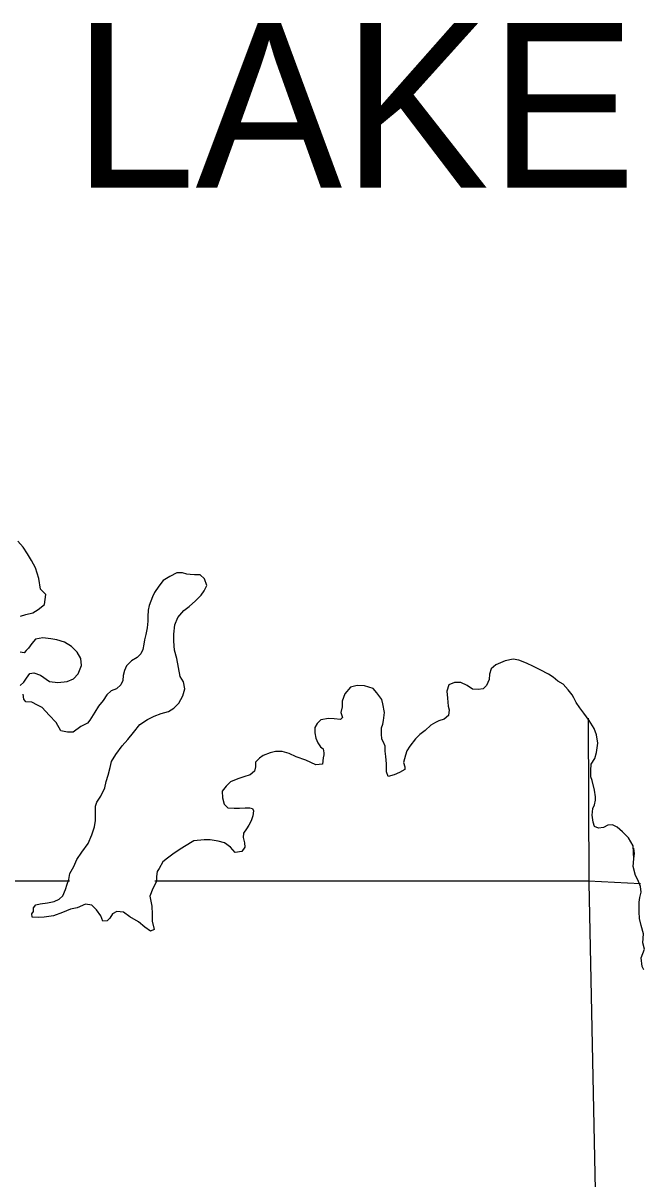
# Model space of a CAD drawing. Extents: x 77230 to 630905, y 790554 to 1662844.
# Drawn here: x 314323 to 318299, y 1578451 to 1585861 of the extents above; entities that cross this region are included whole.
import ezdxf

# ---------------------------------------------------------------- set-up
doc = ezdxf.new("R2010")
doc.units = 0
doc.layers.add('Level 16', color=7, linetype='Continuous')
doc.layers.add('Level 17', color=7, linetype='Continuous')

msp = doc.modelspace()

# ---------------------------------------------------------------- linework, layer by layer
at = {"layer": 'Level 16'}
for points in [[(317947.2, 1581405.7), (317950.9, 1580348.7), (318060.4, 1575059.9), (318066.4, 1574025.8)], [(314620.5, 1580360.6), (312682.4, 1580360.6), (312521.6, 1580359.1)], [(318283.5, 1580342.8), (317948.8, 1580360.7), (315168.1, 1580360.6)]]:
    msp.add_lwpolyline(points, dxfattribs=at)
at = {"layer": 'Level 17'}
for points in [[(314305.6, 1582058.6), (314341.5, 1582068.6), (314385.4, 1582080.5), (314419.4, 1582102.5), (314461.3, 1582134.4), (314469.4, 1582198.4), (314435.5, 1582232.5), (314423.6, 1582300.5), (314401.8, 1582368.5), (314375.9, 1582414.6), (314352, 1582458.6), (314324.2, 1582500.7), (314290.3, 1582538.7)], [(315179.1, 1580356.9), (315155.1, 1580313), (315135, 1580263), (315148.9, 1580198.9), (315150.8, 1580148.9), (315150.8, 1580102.9), (315164.7, 1580048.9), (315140.7, 1580038.9), (315104.8, 1580065), (315063, 1580099.1), (315007.1, 1580131.2), (314967.3, 1580161.2), (314923.4, 1580165.3), (314897.4, 1580151.3), (314879.4, 1580121.4), (314861.4, 1580105.4), (314833.5, 1580103.4), (314821.6, 1580137.5), (314793.7, 1580175.5), (314763.8, 1580205.6), (314723.9, 1580211.6), (314670, 1580189.7), (314628.1, 1580179.8), (314576.2, 1580159.8), (314518.3, 1580137.9), (314458.4, 1580128), (314424.5, 1580126.1), (314380.6, 1580128.2), (314378.6, 1580150.2), (314390.6, 1580166.1), (314390.6, 1580188.1), (314404.6, 1580208.1), (314432.6, 1580214.1), (314480.5, 1580220), (314522.4, 1580229.9), (314554.4, 1580243.9), (314578.3, 1580265.9), (314594.3, 1580305.8), (314606.4, 1580339.8), (314616.4, 1580369.8), (314622.4, 1580407.8), (314648.4, 1580453.8), (314668.5, 1580497.8), (314700.5, 1580545.7), (314740.4, 1580601.7), (314764.5, 1580657.6), (314780.5, 1580707.6), (314786.5, 1580747.6), (314786.6, 1580799.6), (314786.7, 1580841.6), (314796.7, 1580865.6), (314820.7, 1580903.6), (314846.7, 1580957.6), (314856.8, 1580999.6), (314868.8, 1581039.5), (314880.8, 1581087.5), (314890.9, 1581127.5), (314918.9, 1581171.5), (314958.8, 1581227.4), (314994.8, 1581267.4), (315030.8, 1581313.3), (315072.8, 1581363.3), (315120.7, 1581397.2), (315164.6, 1581417.1), (315208.6, 1581435.1), (315256.5, 1581447), (315290.4, 1581469), (315322.4, 1581500.9), (315348.4, 1581548.9), (315360.5, 1581592.9), (315352.5, 1581636.9), (315330.6, 1581672.9), (315320.7, 1581729), (315308.9, 1581787), (315295, 1581841), (315289.1, 1581899), (315289.1, 1581943), (315297.2, 1582003), (315315.2, 1582051), (315353.2, 1582095), (315387.2, 1582120.9), (315429.1, 1582156.9), (315465.1, 1582192.8), (315485.1, 1582220.8), (315501.1, 1582254.8), (315487.2, 1582298.8), (315459.3, 1582322.8), (315423.4, 1582322.9), (315395.4, 1582324.9), (315373.5, 1582327), (315345.6, 1582337), (315309.7, 1582337.1), (315263.7, 1582313.2), (315221.8, 1582287.2), (315193.8, 1582251.3), (315165.8, 1582211.3), (315153.8, 1582183.3), (315131.8, 1582127.3), (315125.7, 1582097.3), (315123.7, 1582057.3), (315123.6, 1582027.3)], [(315123.6, 1582027.3), (315119.6, 1581983.3), (315109.5, 1581941.3), (315101.5, 1581907.3), (315097.5, 1581879.3), (315091.4, 1581845.3), (315077.4, 1581817.4), (315055.4, 1581793.4), (315017.5, 1581773.4), (314985.5, 1581739.5), (314973.5, 1581709.5), (314965.5, 1581677.5), (314963.4, 1581645.5), (314949.4, 1581617.5), (314921.5, 1581593.6), (314887.5, 1581579.6), (314859.6, 1581553.7), (314837.5, 1581517.7), (314807.6, 1581481.7), (314783.6, 1581443.8), (314751.6, 1581391.8), (314735.6, 1581371.8), (314693.6, 1581351.9), (314643.7, 1581316), (314607.8, 1581314), (314565.9, 1581324.1), (314536, 1581376.1), (314490.2, 1581424.2), (314444.4, 1581472.3), (314414.5, 1581488.4), (314378.6, 1581506.4), (314340.7, 1581508.5), (314328.7, 1581526.5), (314322.8, 1581558.5)], [(314304.9, 1581614.6), (314326.9, 1581636.5), (314344.9, 1581660.5), (314366.9, 1581690.5), (314392.8, 1581694.4), (314434.7, 1581680.4), (314492.5, 1581640.3), (314546.4, 1581634.2), (314606.3, 1581640.1), (314646.2, 1581656), (314676.2, 1581690), (314698.2, 1581741.9), (314692.3, 1581788), (314670.4, 1581828), (314634.5, 1581864.1), (314588.7, 1581892.2), (314538.8, 1581906.2), (314500.9, 1581914.3), (314449, 1581920.4), (314403.1, 1581910.5), (314379.1, 1581882.5), (314357.1, 1581852.5), (314343.2, 1581838.5), (314329.2, 1581824.6), (314303.2, 1581828.6)], [(318240.2, 1580502.1), (318236.4, 1580586.1), (318206.5, 1580638.2), (318168.7, 1580676.2), (318132.8, 1580706.3), (318102.9, 1580720.3), (318072.9, 1580718.4), (318045, 1580704.4), (318013, 1580700.5), (317989.1, 1580710.5), (317979.2, 1580738.5), (317973.3, 1580782.6), (317977.3, 1580824.6), (317987.3, 1580848.5), (317995.3, 1580878.5), (317995.4, 1580900.5), (317987.5, 1580942.6), (317973.6, 1581004.6), (317963.6, 1581028.6), (317963.7, 1581068.6), (317965.7, 1581110.6), (317989.7, 1581146.6), (318001.8, 1581184.6), (318009.8, 1581244.6), (318001.9, 1581298.6), (317986, 1581338.6), (317954.2, 1581390.7), (317920.3, 1581436.8), (317894.4, 1581470.8), (317870.5, 1581504.9), (317854.6, 1581534.9), (317844.7, 1581554.9), (317818.8, 1581587), (317786.9, 1581623), (317753, 1581641.1), (317723.1, 1581667.1), (317693.2, 1581687.2), (317639.4, 1581715.3), (317597.5, 1581735.3), (317551.6, 1581757.4), (317503.8, 1581777.5), (317465.9, 1581783.6), (317416, 1581771.6), (317356.1, 1581745.7), (317326.1, 1581721.8), (317314.1, 1581685.8), (317312, 1581651.8), (317296, 1581613.8), (317274, 1581591.8), (317242.1, 1581587.9), (317206.2, 1581589.9), (317172.3, 1581614), (317130.4, 1581634.1), (317090.5, 1581634.1), (317054.6, 1581618.2), (317040.6, 1581578.2), (317044.5, 1581532.2), (317050.4, 1581482.2), (317056.3, 1581458.1), (317052.3, 1581422.1), (317024.3, 1581398.2), (316990.4, 1581388.2), (316968.4, 1581376.3), (316938.5, 1581360.3), (316902.5, 1581326.4), (316868.6, 1581300.4), (316840.6, 1581272.5), (316802.6, 1581224.5), (316784.6, 1581194.5), (316776.6, 1581166.5), (316762.5, 1581120.5), (316772.5, 1581092.5), (316772.4, 1581076.5), (316736.5, 1581056.6), (316702.6, 1581040.6), (316664.6, 1581030.7), (316654.7, 1581060.7), (316654.8, 1581112.7), (316648.9, 1581158.7), (316644.9, 1581192.7), (316645, 1581224.8), (316635, 1581250.8), (316625.1, 1581270.8), (316621.1, 1581304.8), (316621.2, 1581342.8), (316631.2, 1581366.8), (316635.2, 1581390.8), (316641.3, 1581440.8), (316631.4, 1581496.8), (316623.4, 1581524.8), (316591.6, 1581566.9), (316567.7, 1581594.9), (316511.8, 1581611), (316465.9, 1581615.1), (316422, 1581603.2), (316386, 1581561.2), (316370, 1581513.2), (316370, 1581477.2), (316361.9, 1581441.2), (316371.9, 1581409.2), (316357.9, 1581397.2)], [(316357.9, 1581397.2), (316318, 1581401.3), (316282.1, 1581403.4), (316232.2, 1581393.4), (316208.2, 1581369.5), (316194.2, 1581345.5), (316194.1, 1581311.5), (316200.1, 1581275.5), (316214, 1581247.4), (316229.9, 1581221.4), (316247.8, 1581207.4), (316251.8, 1581183.4), (316251.8, 1581169.4), (316247.8, 1581149.4), (316243.7, 1581109.4), (316199.8, 1581105.4), (316136, 1581135.5), (316074.2, 1581157.6), (316030.3, 1581177.7), (315984.4, 1581191.8), (315942.5, 1581191.9), (315908.6, 1581181.9), (315862.7, 1581166), (315838.7, 1581148), (315814.7, 1581122.1), (315812.7, 1581092.1), (315806.7, 1581064.1), (315778.7, 1581042.1), (315738.8, 1581028.2), (315700.8, 1581016.2), (315652.9, 1580996.3), (315624.9, 1580968.3), (315599, 1580936.4), (315602.9, 1580894.4), (315612.8, 1580854.3), (315636.7, 1580830.3), (315676.6, 1580828.2), (315710.5, 1580828.2), (315746.5, 1580830.1), (315776.4, 1580830.1), (315794.3, 1580826), (315800.3, 1580810), (315796.3, 1580778), (315786.2, 1580746), (315770.2, 1580718.1), (315756.2, 1580696.1), (315736.2, 1580668.1), (315734.2, 1580640.1), (315742.1, 1580606.1), (315746.1, 1580578.1), (315726.1, 1580550.1), (315684.2, 1580544.2), (315652.3, 1580578.2), (315614.4, 1580606.3), (315574.5, 1580616.3), (315522.7, 1580624.4), (315484.8, 1580624.5), (315418.9, 1580618.6), (315359, 1580582.7), (315325, 1580560.7), (315283.1, 1580532.8), (315249.1, 1580506.8), (315219.2, 1580482.9), (315195.2, 1580440.9), (315183.2, 1580420.9), (315179.1, 1580388.9), (315179.1, 1580356.9)], [(318305.1, 1579791.8), (318293.1, 1579811.9), (318287.2, 1579867.9), (318309.2, 1579923.9), (318297.3, 1579963.9), (318303.4, 1580021.9), (318287.5, 1580075.9), (318277.6, 1580119.9), (318273.7, 1580164), (318273.7, 1580194), (318273.8, 1580226), (318279.8, 1580256), (318287.8, 1580290), (318283.9, 1580326), (318266, 1580368), (318252.1, 1580396), (318236.2, 1580454.1), (318240.2, 1580502.1), (318244.3, 1580536.1), (318240.3, 1580572.1)]]:
    msp.add_lwpolyline(points, dxfattribs=at)

# ---------------------------------------------------------------- texts
msp.add_text('LAKE', height=1056, dxfattribs=at).set_placement((314643.4, 1584805))

doc.saveas('drawing.dxf')
